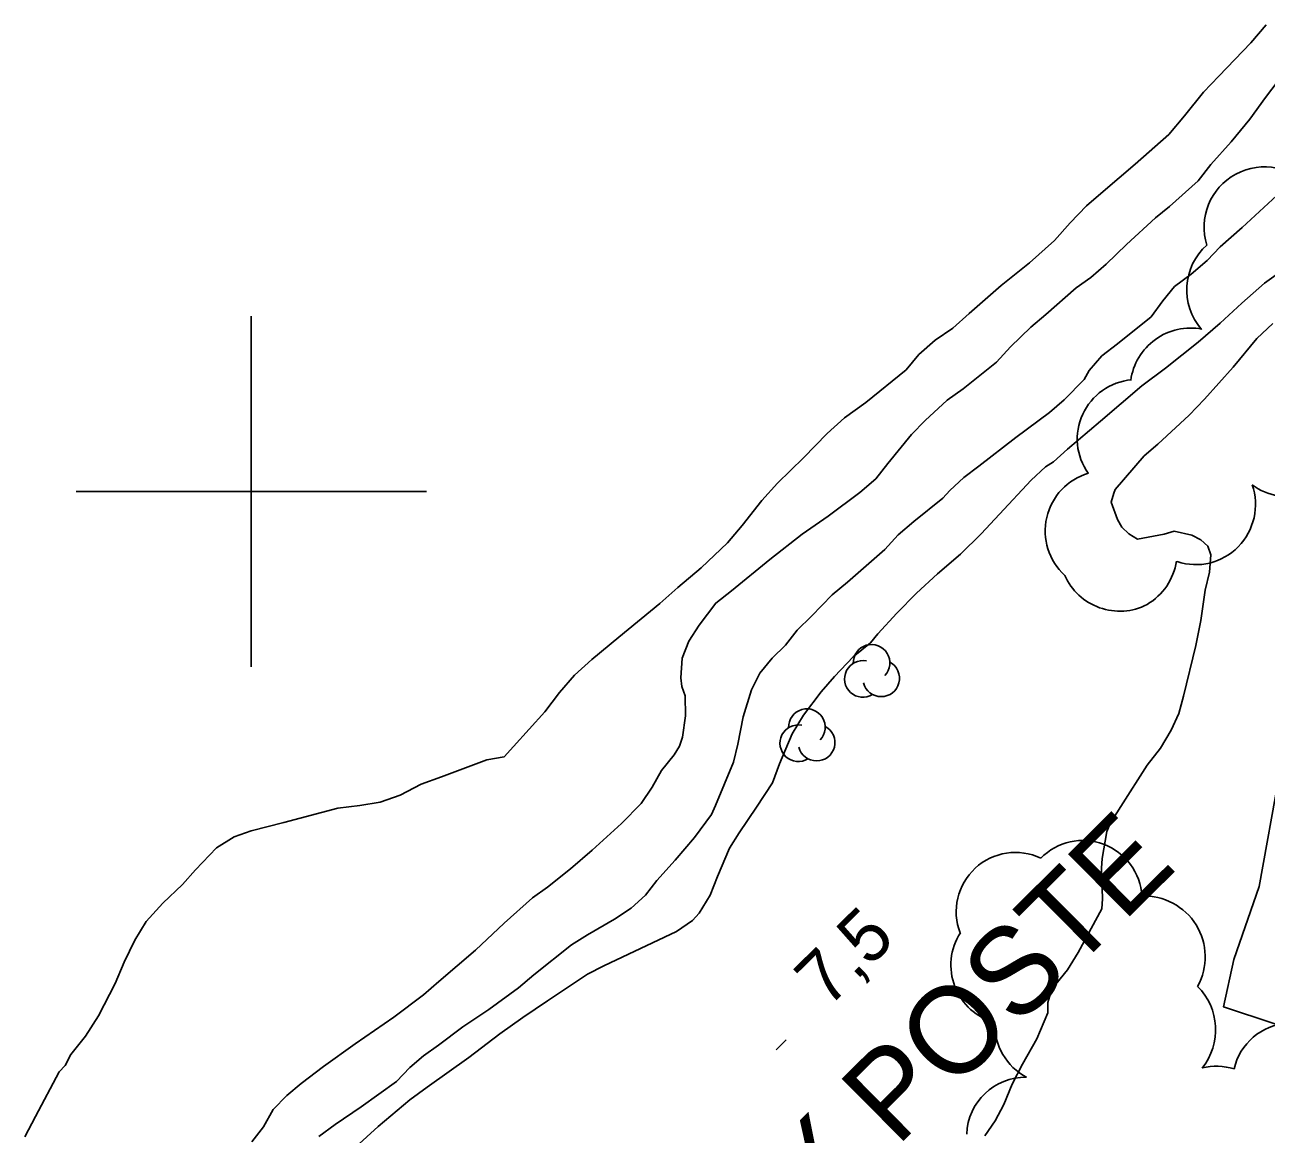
# Model space of a CAD drawing. Extents: x 381879 to 384696, y 5564785 to 5567594.
# Drawn here: x 382987.1 to 383058, y 5565963.3 to 5566026.6 of the extents above; entities that cross this region are included whole.
import ezdxf

# ---------------------------------------------------------------- set-up
doc = ezdxf.new("R2010")
doc.units = 0
for name, color, linetype in [('Niveau 19', 7, 'Continuous'), ('Niveau 2', 7, 'Continuous'), ('Niveau 3', 7, 'Continuous'), ('Niveau 31', 7, 'Continuous'), ('Niveau 4', 7, 'Continuous'), ('Niveau 44', 7, 'Continuous'), ('Niveau 61', 7, 'Continuous')]:
    doc.layers.add(name, color=color, linetype=linetype)

msp = doc.modelspace()

# ---------------------------------------------------------------- linework, layer by layer
at = {"layer": 'Niveau 19'}
msp.add_lwpolyline([(383083.17, 5566012.3), (383075.66, 5566011.22), (383074.3, 5566009.06), (383068.6, 5566004.86), (383063.65, 5565995.89), (383060.44, 5565989.19), (383058.71, 5565983.89), (383057.55, 5565977.46), (383056.12, 5565973.28), (383055.53, 5565970.58), (383058.46, 5565969.62), (383064.11, 5565971.13), (383069.47, 5565970.8), (383071.85, 5565966.99), (383077.41, 5565953.58), (383084.4, 5565938.95), (383086.68, 5565932.62), (383086.91, 5565930.88)], dxfattribs=at)
at = {"layer": 'Niveau 2'}
for points in [[(383000.04, 5565962.87), (383000.7, 5565963.73), (383001.25, 5565964.73), (383002.03, 5565965.52), (383002.85, 5565966.2), (383004.13, 5565967.17), (383005.94, 5565968.46), (383008.15, 5565970), (383009.84, 5565971.27), (383010.71, 5565972.02), (383012.8, 5565973.82), (383014.44, 5565975.35), (383016.07, 5565976.81), (383016.92, 5565977.42), (383018.24, 5565978.46), (383019.47, 5565979.53), (383021.14, 5565981.04), (383022.26, 5565982.19), (383022.9, 5565983.12), (383023.43, 5565984.08), (383024.16, 5565984.96), (383024.46, 5565985.47), (383024.63, 5565985.98), (383024.79, 5565987.19), (383024.77, 5565988.34), (383024.59, 5565988.86), (383024.53, 5565989.37), (383024.6, 5565990.48), (383024.98, 5565991.45), (383025.57, 5565992.36), (383026.53, 5565993.63), (383027.43, 5565994.33), (383029.62, 5565996.11), (383031.46, 5565997.56), (383032.94, 5565998.6), (383034.76, 5565999.95), (383035.66, 5566000.72), (383036.35, 5566001.6), (383037.7, 5566003.26), (383038.49, 5566004.06), (383039.74, 5566005.22), (383040.66, 5566005.87), (383042.55, 5566007.39), (383043.36, 5566008.26), (383044.52, 5566009.38), (383045.37, 5566010.1), (383047.11, 5566011.63), (383047.95, 5566012.22), (383048.83, 5566012.97), (383049.99, 5566014.1), (383051.63, 5566015.63), (383052.43, 5566016.26), (383054.07, 5566017.73), (383054.8, 5566018.66), (383055.96, 5566019.97), (383057.02, 5566021.25), (383057.91, 5566022.5), (383058.94, 5566023.84)], [(383003.85, 5565963.18), (383004.79, 5565963.87), (383006.28, 5565964.88), (383008.3, 5565966.32), (383009.05, 5565967.11), (383009.84, 5565967.79), (383010.69, 5565968.39), (383012.09, 5565969.44), (383013.57, 5565970.42), (383015.27, 5565971.67), (383016.13, 5565972.4), (383018.29, 5565974.12), (383019.2, 5565974.7), (383020.74, 5565975.58), (383021.69, 5565976.21), (383022.51, 5565976.95), (383023.17, 5565977.79), (383024.2, 5565978.96), (383025.31, 5565980.25), (383026.29, 5565981.57), (383026.51, 5565982.07), (383027.53, 5565984.55), (383027.79, 5565985.57), (383028.1, 5565987.13), (383028.57, 5565988.67), (383029.04, 5565989.62), (383029.75, 5565990.48), (383030.51, 5565991.22), (383031.18, 5565992.09), (383031.99, 5565992.88), (383033.17, 5565994.1), (383034.04, 5565994.83), (383036.18, 5565996.69), (383036.95, 5565997.52), (383037.83, 5565998.28), (383039.49, 5565999.61), (383039.89, 5566000.06), (383040.69, 5566000.8), (383041.55, 5566001.45), (383043.67, 5566003.09), (383045.58, 5566004.51), (383046.42, 5566005.23), (383047.56, 5566006.4), (383047.85, 5566006.9), (383048.58, 5566007.75), (383049.47, 5566008.43), (383051.39, 5566009.97), (383052.06, 5566010.88), (383052.73, 5566011.7), (383053.68, 5566012.41), (383054.59, 5566013.18), (383055.33, 5566013.96), (383056.58, 5566015.08), (383058.57, 5566016.89)], [(383005.52, 5565962.18), (383007.25, 5565963.75), (383009.06, 5565965.28), (383010.04, 5565965.99), (383012.43, 5565967.68), (383014.2, 5565969.04), (383015.5, 5565969.97), (383016.92, 5565970.92), (383019.2, 5565972.44), (383020.14, 5565972.93), (383021.54, 5565973.59), (383024.29, 5565974.89), (383025.2, 5565975.51), (383025.58, 5565975.93), (383026.2, 5565976.95), (383026.62, 5565978.03), (383027.32, 5565979.63), (383027.87, 5565980.52), (383028.85, 5565981.98), (383029.76, 5565983.37), (383030.16, 5565984.45), (383030.89, 5565986.17), (383031.54, 5565987.24), (383032.54, 5565988.57), (383033.3, 5565989.44), (383034.37, 5565990.56), (383035.36, 5565991.37), (383035.78, 5565991.87), (383036.86, 5565993.06), (383037.99, 5565994.19), (383039.18, 5565995.3), (383040.5, 5565996.43), (383041.69, 5565997.58), (383042.73, 5565998.7), (383044.54, 5566000.64), (383045.36, 5566001.4), (383045.82, 5566001.7), (383046.62, 5566002.41), (383048.49, 5566004.02), (383050.86, 5566006.04), (383052.2, 5566007.04), (383054.08, 5566008.52), (383055.34, 5566009.6), (383056.56, 5566010.76), (383057.86, 5566011.9), (383058.79, 5566012.56)], [(383049.33, 5566000.11), (383050.99, 5566002.03), (383051.77, 5566002.71), (383053.56, 5566004.35), (383054.44, 5566005.28), (383056.08, 5566007.09), (383057.42, 5566008.74), (383058.33, 5566009.59)], [(383041.89, 5565963.22), (383042.48, 5565964.07), (383042.98, 5565965), (383043.45, 5565966.17), (383044.04, 5565967.3), (383044.86, 5565968.75), (383045.49, 5565970.23), (383045.49, 5565970.82), (383045.64, 5565971.34), (383045.95, 5565971.87), (383046.62, 5565972.7), (383047.22, 5565973.68), (383048.58, 5565976.18), (383048.61, 5565976.75), (383048.56, 5565978.5), (383048.6, 5565979.04), (383048.85, 5565980.6), (383049.06, 5565981.09), (383049.66, 5565982.02), (383051.17, 5565984.38), (383051.92, 5565985.34), (383052.53, 5565986.37), (383052.97, 5565987.32), (383053.24, 5565988.32), (383053.94, 5565991.2), (383054.22, 5565992.63), (383054.47, 5565994.36), (383054.73, 5565995.39), (383054.8, 5565996.38), (383054.62, 5565996.87), (383054.22, 5565997.25), (383053.71, 5565997.5), (383052.7, 5565997.74), (383052.13, 5565997.57), (383050.61, 5565997.28), (383050.11, 5565997.58), (383049.72, 5565997.97), (383049.46, 5565998.4), (383049.11, 5565999.4), (383049.26, 5565999.91), (383049.33, 5566000.11)]]:
    msp.add_lwpolyline(points, dxfattribs=at)
at = {"layer": 'Niveau 3'}
msp.add_line((383029.97, 5565968.13), (383030.54, 5565968.7), dxfattribs=at)
at = {"layer": 'Niveau 4'}
for points in [[(383014.45, 5565984.86), (383014.97, 5565985.44), (383016.76, 5565987.42), (383017.61, 5565988.52), (383018.46, 5565989.52), (383019.45, 5565990.4), (383020.99, 5565991.69), (383023.34, 5565993.61), (383024.36, 5565994.52), (383025.69, 5565995.64), (383027.2, 5565997.07), (383028.03, 5565998.06), (383029.16, 5565999.48), (383030.06, 5566000.47), (383031.54, 5566001.92), (383032.88, 5566003.32), (383033.88, 5566004.21), (383035.09, 5566005.08), (383037.39, 5566006.94), (383038.13, 5566007.83), (383039.06, 5566008.63), (383040.06, 5566009.32), (383040.99, 5566010.17), (383042.83, 5566011.76), (383044.45, 5566013.06), (383045.87, 5566014.33), (383046.76, 5566015.34), (383047.7, 5566016.3), (383048.64, 5566017.12), (383050.48, 5566018.68), (383052.39, 5566020.38), (383053.29, 5566021.44), (383054.38, 5566022.8), (383055.26, 5566023.71), (383057.09, 5566025.61), (383057.96, 5566026.64)], [(382987.07, 5565963.16), (382987.67, 5565964.32), (382989.03, 5565966.87), (382989.37, 5565967.24), (382989.7, 5565967.86), (382990.54, 5565968.9), (382991.27, 5565970.06), (382992.23, 5565971.91), (382992.75, 5565973.14), (382993.35, 5565974.39), (382994, 5565975.45), (382994.96, 5565976.49), (382996.07, 5565977.57), (382996.81, 5565978.4), (382998.01, 5565979.66), (382999.02, 5565980.29), (383000, 5565980.62), (383001.87, 5565981.11), (383004.95, 5565981.93), (383006.2, 5565982.07), (383007.37, 5565982.27), (383008.5, 5565982.67), (383009.7, 5565983.3), (383010.86, 5565983.72), (383013.46, 5565984.69), (383014.45, 5565984.86)]]:
    msp.add_lwpolyline(points, dxfattribs=at)
at = {"layer": 'Niveau 44'}
for centre, major_axis, ratio, start_param, end_param in [((383057.837, 5566015.153), (-3.165, -1.338), 0.980405, 3.410496, 6.203928), ((383056.839, 5566011.509), (0.303, -3.411), 0.996992, 3.778778, 5.342815), ((383053.609, 5566005.94), (-2.876, -1.867), 0.985082, 3.942051, 5.581105), ((383050.596, 5566003.008), (-3.393, -0.488), 0.988963, 4.668247, 6.758759), ((383059.247, 5566003.099), (2.461, 2.381), 0.981953, 3.290745, 5.217311), ((383048.739, 5565997.755), (-0.819, -3.322), 0.993211, 3.664065, 5.791558), ((383053.983, 5565999.235), (1.08, 3.243), 0.982926, 3.134408, 5.372918), ((383049.449, 5565996.464), (2.927, 1.787), 0.984212, 4.693947, 5.599734), ((383049.594, 5565996.568), (3.401, -0.378), 0.993211, 3.664065, 5.296976), ((383035.422, 5565990.217), (0.912, -0.513), 0.999925, 6.029005, 9.968014), ((383034.929, 5565989.3), (0.912, -0.513), 0.999925, 1.88946, 5.776035), ((383035.975, 5565989.336), (0.912, -0.513), 0.999925, 3.902388, 7.872264), ((383031.732, 5565986.547), (0.912, -0.513), 0.999925, 6.029005, 9.968014), ((383031.239, 5565985.63), (0.912, -0.513), 0.999925, 1.88946, 5.776035), ((383032.285, 5565985.666), (0.912, -0.513), 0.999925, 3.902388, 7.872264), ((383047.49, 5565976.693), (-0.028, 3.386), 0.997466, 4.766057, 7.065626), ((383043.641, 5565976.012), (-2.975, -1.614), 0.999433, 3.770557, 6.153319), ((383050.998, 5565973.43), (3.189, 1.383), 0.999833, 5.369293, 7.48468), ((383043.336, 5565972.962), (-0.031, -3.39), 0.9982, 4.146866, 6.034748), ((383051.576, 5565969.27), (3.215, -1.375), 0.999771, 6.013544, 7.475978), ((383045.855, 5565969.557), (3.223, -1.051), 0.999747, 3.419422, 4.542082), ((383059.418, 5565966.279), (-0.788, -3.288), 0.999285, 3.447237, 4.721341), ((383055.113, 5565963.692), (1.002, 3.35), 0.999771, 6.280013, 6.806512), ((383044.233, 5565963.19), (-3.154, -1.214), 0.999858, 4.333399, 5.879461)]:
    msp.add_ellipse(centre, major_axis=major_axis, ratio=ratio, start_param=start_param, end_param=end_param, dxfattribs=at)
at = {"layer": 'Niveau 61'}
for points in [[(383000, 5566010), (383000, 5566000), (383000, 5565990)], [(382990, 5566000), (383000, 5566000), (383010, 5566000)]]:
    msp.add_lwpolyline(points, dxfattribs=at)

# ---------------------------------------------------------------- texts
at = {"layer": 'Niveau 3'}
msp.add_text('7,5', height=3, rotation=44.7717, dxfattribs=at).set_placement((383032.92, 5565970.45))
at = {"layer": 'Niveau 31'}
msp.add_text('VIEUX POSTE', height=4.99998, rotation=44.7717, dxfattribs=at).set_placement((383021.29, 5565947.1))
at = {"layer": 'Niveau 44'}
msp.add_text('Bois', height=2.9999, rotation=44.77074, dxfattribs=at).set_placement((383057.56, 5565956.95))

doc.saveas('drawing.dxf')
